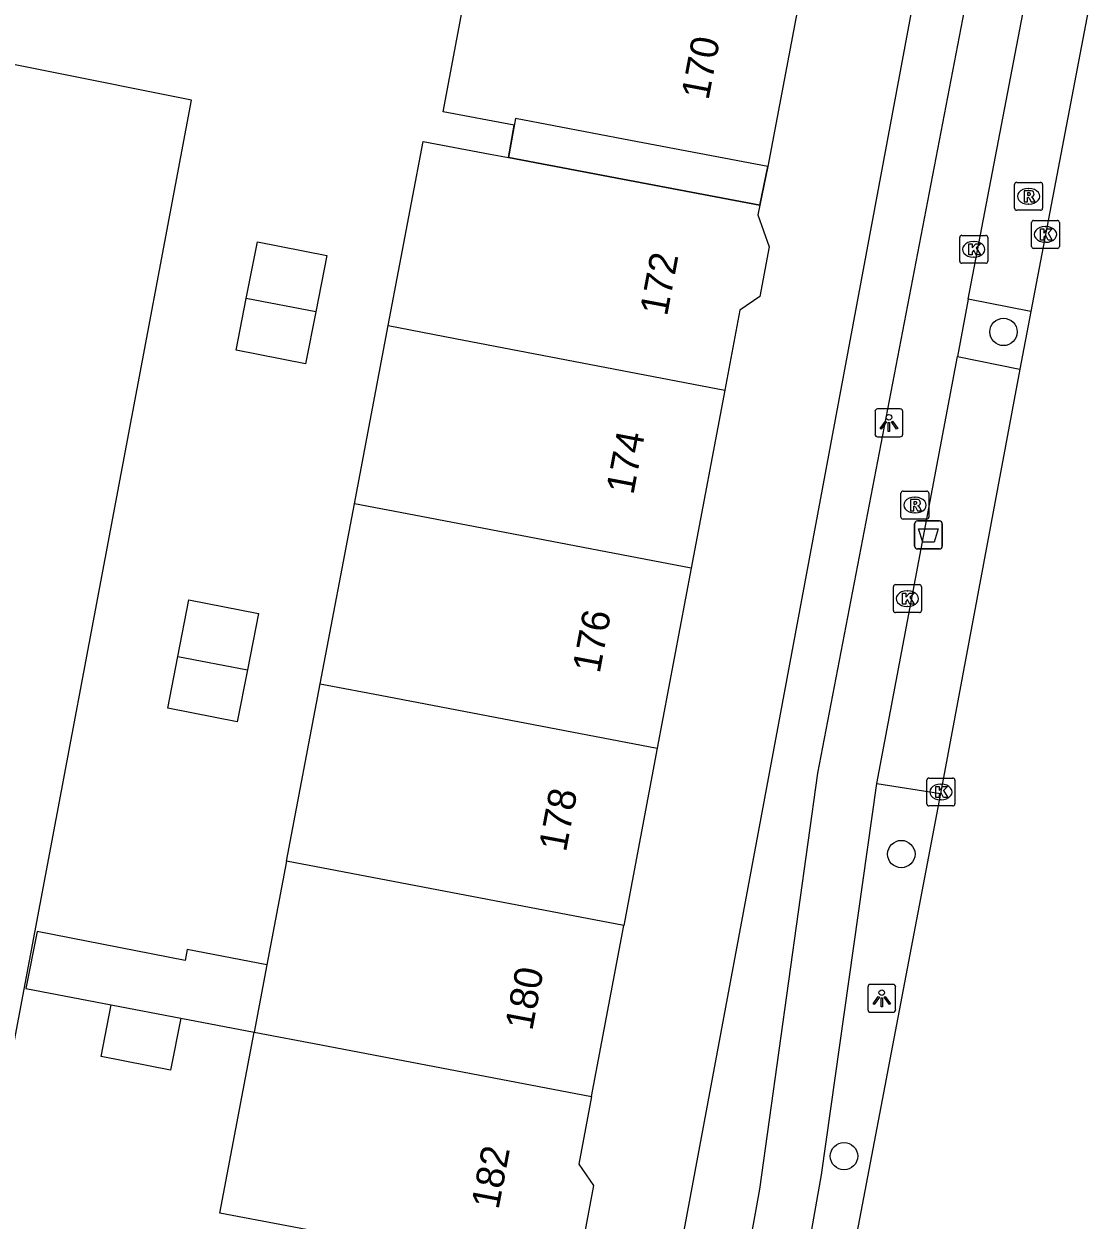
# Model space of a CAD drawing. Extents: x 161258 to 161838, y 380836 to 381727.
# Drawn here: x 161787.11 to 161825.18, y 381543.22 to 381586 of the extents above; entities that cross this region are included whole.
import ezdxf

# ---------------------------------------------------------------- set-up
doc = ezdxf.new("R2010")
doc.units = 0
for name, color, linetype in [('IMGEO_Afvalbak', 7, 'Continuous'), ('IMGEO_Boom', 7, 'Continuous'), ('IMGEO_Fietspad_open', 7, 'Continuous'), ('IMGEO_Kolk', 7, 'Continuous'), ('IMGEO_Lichtpunt', 7, 'Continuous'), ('IMGEO_Pand', 7, 'Continuous'), ('IMGEO_Pand_nummerreeks', 7, 'Continuous'), ('IMGEO_Pand_overbouw', 7, 'Continuous'), ('IMGEO_Rijbaan_lokaal_open', 7, 'Continuous'), ('IMGEO_Rijbaan_regionaal_gesloten', 7, 'Continuous'), ('IMGEO_Rioolput', 7, 'Continuous'), ('IMGEO_Voetpad_open', 7, 'Continuous')]:
    doc.layers.add(name, color=color, linetype=linetype)

msp = doc.modelspace()

# ---------------------------------------------------------------- linework, layer by layer
at = {"layer": 'IMGEO_Afvalbak'}
for p, q in [((161818.973, 381567.323), (161818.973, 381568.123)), ((161818.973, 381568.123), (161818.973, 381567.323)), ((161819.073, 381568.223), (161819.863, 381568.223)), ((161819.863, 381568.223), (161819.073, 381568.223)), ((161819.963, 381568.123), (161819.963, 381567.323)), ((161819.963, 381567.323), (161819.963, 381568.123)), ((161819.863, 381567.223), (161819.073, 381567.223)), ((161819.073, 381567.223), (161819.863, 381567.223))]:
    msp.add_line(p, q, dxfattribs=at)
msp.add_lwpolyline([(161819.116, 381567.937), (161819.82, 381567.937), (161819.671, 381567.467), (161819.265, 381567.467), (161819.116, 381567.937)], dxfattribs=at)
for centre, start, end in [((161819.073, 381568.123), 90, 180), ((161819.073, 381568.123), 90, 180), ((161819.863, 381568.123), 0, 90), ((161819.863, 381568.123), 360, 90), ((161819.073, 381567.323), 180, 270), ((161819.073, 381567.323), 180, 270), ((161819.863, 381567.323), 270, 0), ((161819.863, 381567.323), 270, 0)]:
    msp.add_arc(centre, 0.1, start, end, dxfattribs=at)
at = {"layer": 'IMGEO_Boom'}
for centre in [(161822.156, 381574.983), (161818.499, 381556.312), (161816.448, 381545.51)]:
    msp.add_circle(centre, 0.489, dxfattribs=at)
at = {"layer": 'IMGEO_Fietspad_open'}
for points in [[(161811.823, 381535.427), (161813.439, 381544.332), (161815.514, 381559.201), (161821.175, 381588.661), (161823.462, 381598.367)], [(161820.891, 381576.15), (161822.952, 381586.933)], [(161820.891, 381576.15), (161820.504, 381574.1)], [(161817.626, 381558.84), (161820.504, 381574.1)], [(161814.615, 381539.044), (161815.643, 381544.847), (161817.626, 381558.84)]]:
    msp.add_lwpolyline(points, dxfattribs=at)
at = {"layer": 'IMGEO_Kolk'}
for p, q in [((161823.155, 381578.044), (161823.155, 381578.896)), ((161823.23, 381578.97), (161824.082, 381578.97)), ((161823.643, 381578.75), (161823.668, 381578.75)), ((161824.156, 381578.896), (161824.156, 381578.044)), ((161820.589, 381577.512), (161820.589, 381578.364)), ((161820.664, 381578.438), (161821.516, 381578.438)), ((161821.077, 381578.218), (161821.102, 381578.218)), ((161821.59, 381578.364), (161821.59, 381577.512)), ((161823.666, 381578.19), (161823.641, 381578.19)), ((161824.082, 381577.97), (161823.23, 381577.97)), ((161821.516, 381577.438), (161820.664, 381577.438)), ((161821.1, 381577.658), (161821.075, 381577.658)), ((161818.216, 381565.02), (161818.216, 381565.872)), ((161818.291, 381565.946), (161819.143, 381565.946)), ((161819.217, 381565.872), (161819.217, 381565.02)), ((161818.704, 381565.726), (161818.729, 381565.726)), ((161819.143, 381564.946), (161818.291, 381564.946)), ((161818.727, 381565.166), (161818.702, 381565.166)), ((161819.413, 381558.106), (161819.413, 381558.958)), ((161819.488, 381559.032), (161820.34, 381559.032)), ((161820.414, 381558.958), (161820.414, 381558.106)), ((161819.901, 381558.812), (161819.926, 381558.812)), ((161819.924, 381558.252), (161819.899, 381558.252)), ((161820.34, 381558.032), (161819.488, 381558.032))]:
    msp.add_line(p, q, dxfattribs=at)
for points in [[(161823.155, 381578.044), (161823.155, 381578.896)], [(161823.23, 381578.97), (161824.082, 381578.97)], [(161823.476, 381578.67), (161823.599, 381578.67), (161823.599, 381578.519), (161823.729, 381578.67), (161823.893, 381578.67), (161823.747, 381578.519), (161823.9, 381578.27), (161823.748, 381578.27), (161823.663, 381578.434), (161823.599, 381578.367), (161823.599, 381578.27), (161823.476, 381578.27), (161823.476, 381578.67)], [(161824.156, 381578.896), (161824.156, 381578.044)], [(161820.589, 381577.512), (161820.589, 381578.364)], [(161820.664, 381578.438), (161821.516, 381578.438)], [(161821.59, 381578.364), (161821.59, 381577.512)], [(161820.91, 381578.138), (161821.033, 381578.138), (161821.033, 381577.987), (161821.163, 381578.138), (161821.327, 381578.138), (161821.181, 381577.987), (161821.334, 381577.738), (161821.182, 381577.738), (161821.097, 381577.902), (161821.033, 381577.835), (161821.033, 381577.738), (161820.91, 381577.738), (161820.91, 381578.138)], [(161824.082, 381577.97), (161823.23, 381577.97)], [(161821.516, 381577.438), (161820.664, 381577.438)], [(161818.216, 381565.02), (161818.216, 381565.872)], [(161818.291, 381565.946), (161819.143, 381565.946)], [(161819.217, 381565.872), (161819.217, 381565.02)], [(161818.537, 381565.646), (161818.66, 381565.646), (161818.66, 381565.495), (161818.79, 381565.646), (161818.954, 381565.646), (161818.808, 381565.495), (161818.961, 381565.246), (161818.809, 381565.246), (161818.724, 381565.41), (161818.66, 381565.343), (161818.66, 381565.246), (161818.537, 381565.246), (161818.537, 381565.646)], [(161819.143, 381564.946), (161818.291, 381564.946)], [(161819.413, 381558.106), (161819.413, 381558.958)], [(161819.488, 381559.032), (161820.34, 381559.032)], [(161820.414, 381558.958), (161820.414, 381558.106)], [(161819.734, 381558.732), (161819.857, 381558.732), (161819.857, 381558.581), (161819.987, 381558.732), (161820.151, 381558.732), (161820.005, 381558.581), (161820.158, 381558.332), (161820.006, 381558.332), (161819.921, 381558.496), (161819.857, 381558.429), (161819.857, 381558.332), (161819.734, 381558.332), (161819.734, 381558.732)], [(161820.34, 381558.032), (161819.488, 381558.032)]]:
    msp.add_lwpolyline(points, dxfattribs=at)
for centre, start, end in [((161823.232, 381578.894), 91.552, 178.448), ((161823.232, 381578.894), 91.552, 178.448), ((161824.08, 381578.894), 1.552, 88.448), ((161824.08, 381578.894), 1.552, 88.448), ((161820.666, 381578.362), 91.552, 178.448), ((161820.666, 381578.362), 91.552, 178.448), ((161821.514, 381578.362), 1.552, 88.448), ((161821.514, 381578.362), 1.552, 88.448), ((161823.232, 381578.046), 181.552, 268.448), ((161823.232, 381578.046), 181.552, 268.448), ((161824.08, 381578.046), 271.552, 358.448), ((161824.08, 381578.046), 271.552, 358.448), ((161820.666, 381577.514), 181.552, 268.448), ((161820.666, 381577.514), 181.552, 268.448), ((161821.514, 381577.514), 271.552, 358.448), ((161821.514, 381577.514), 271.552, 358.448), ((161818.293, 381565.87), 91.552, 178.448), ((161818.293, 381565.87), 91.552, 178.448), ((161819.141, 381565.87), 1.552, 88.448), ((161819.141, 381565.87), 1.552, 88.448), ((161818.293, 381565.022), 181.552, 268.448), ((161818.293, 381565.022), 181.552, 268.448), ((161819.141, 381565.022), 271.552, 358.448), ((161819.141, 381565.022), 271.552, 358.448), ((161819.49, 381558.956), 91.552, 178.448), ((161819.49, 381558.956), 91.552, 178.448), ((161820.338, 381558.956), 1.552, 88.448), ((161820.338, 381558.956), 1.552, 88.448), ((161819.49, 381558.108), 181.552, 268.448), ((161819.49, 381558.108), 181.552, 268.448), ((161820.338, 381558.108), 271.552, 358.448), ((161820.338, 381558.108), 271.552, 358.448)]:
    msp.add_arc(centre, 0.0765, start, end, dxfattribs=at)
for centre, major_axis, ratio, start_param, end_param in [((161823.642, 381578.47), (-0.387, 0.002), 0.722429, 4.712389, 7.853982), ((161823.667, 381578.47), (-0.39, 0.002), 0.717154, 1.570796, 4.712389), ((161821.076, 381577.938), (-0.387, 0.002), 0.722429, 4.712389, 7.853982), ((161821.101, 381577.938), (-0.39, 0.002), 0.717154, 1.570796, 4.712389), ((161818.703, 381565.446), (-0.387, 0.002), 0.722429, 4.712389, 7.853982), ((161818.728, 381565.446), (-0.39, 0.002), 0.717154, 1.570796, 4.712389), ((161819.9, 381558.532), (-0.387, 0.002), 0.722429, 4.712389, 7.853982), ((161819.925, 381558.532), (-0.39, 0.002), 0.717154, 1.570796, 4.712389)]:
    msp.add_ellipse(centre, major_axis=major_axis, ratio=ratio, start_param=start_param, end_param=end_param, dxfattribs=at)
at = {"layer": 'IMGEO_Lichtpunt'}
for p, q in [((161818.459, 381572.229), (161817.651, 381572.229)), ((161818.459, 381572.229), (161817.651, 381572.229)), ((161817.557, 381572.134), (161817.557, 381571.327)), ((161817.557, 381572.134), (161817.557, 381571.327)), ((161818.553, 381571.327), (161818.553, 381572.134)), ((161818.553, 381571.327), (161818.553, 381572.134)), ((161817.651, 381571.233), (161818.459, 381571.233)), ((161817.651, 381571.233), (161818.459, 381571.233)), ((161818.202, 381551.652), (161817.394, 381551.652)), ((161818.202, 381551.652), (161817.394, 381551.652)), ((161817.3, 381551.557), (161817.3, 381550.75)), ((161817.3, 381551.557), (161817.3, 381550.75)), ((161818.296, 381550.75), (161818.296, 381551.557)), ((161818.296, 381550.75), (161818.296, 381551.557)), ((161817.394, 381550.656), (161818.202, 381550.656)), ((161817.394, 381550.656), (161818.202, 381550.656))]:
    msp.add_line(p, q, dxfattribs=at)
for points in [[(161817.931, 381571.798), (161817.97, 381571.77), (161817.782, 381571.508), (161817.744, 381571.535), (161817.931, 381571.798)], [(161818.033, 381571.75), (161818.08, 381571.75), (161818.08, 381571.428), (161818.033, 381571.428), (161818.033, 381571.75)], [(161818.143, 381571.77), (161818.181, 381571.797), (161818.368, 381571.535), (161818.329, 381571.507), (161818.143, 381571.77)], [(161817.674, 381551.221), (161817.713, 381551.193), (161817.525, 381550.931), (161817.487, 381550.958), (161817.674, 381551.221)], [(161817.886, 381551.193), (161817.924, 381551.22), (161818.111, 381550.958), (161818.072, 381550.93), (161817.886, 381551.193)], [(161817.776, 381551.173), (161817.823, 381551.173), (161817.823, 381550.851), (161817.776, 381550.851), (161817.776, 381551.173)]]:
    msp.add_lwpolyline(points, dxfattribs=at)
for centre in [(161818.056, 381571.932), (161817.799, 381551.355)]:
    msp.add_circle(centre, 0.0994, dxfattribs=at)
for centre, start, end in [((161817.651, 381572.134), 90, 180), ((161817.651, 381572.134), 90, 180), ((161818.459, 381572.134), 0, 90), ((161818.459, 381572.134), 0, 90), ((161817.651, 381571.327), 180, 270), ((161817.651, 381571.327), 180, 270), ((161818.459, 381571.327), 270, 0), ((161818.459, 381571.327), 270, 360), ((161817.394, 381551.557), 90, 180), ((161817.394, 381551.557), 90, 180), ((161818.202, 381551.557), 0, 90), ((161818.202, 381551.557), 0, 90), ((161817.394, 381550.75), 180, 270), ((161817.394, 381550.75), 180, 270), ((161818.202, 381550.75), 270, 0), ((161818.202, 381550.75), 270, 360)]:
    msp.add_arc(centre, 0.0946, start, end, dxfattribs=at)
at = {"layer": 'IMGEO_Pand'}
for points in [[(161804.442, 381581.22), (161804.651, 381582.372), (161802.107, 381582.855), (161802.828, 381586.652), (161800, 381587.189), (161800.451, 381589.849), (161803.321, 381589.301)], [(161814.892, 381587.089), (161813.718, 381580.9), (161813.434, 381579.515)], [(161800.141, 381575.209), (161801.391, 381581.799), (161803.784, 381581.345), (161804.442, 381581.22)], [(161813.434, 381579.515), (161808.522, 381580.447), (161804.442, 381581.22)], [(161813.434, 381579.515), (161813.37, 381579.175), (161813.772, 381578.027), (161813.435, 381576.25), (161812.726, 381575.767), (161812.186, 381572.907)], [(161795.065, 381576.179), (161795.462, 381578.205), (161797.948, 381577.719), (161797.553, 381575.704)], [(161797.553, 381575.704), (161797.189, 381573.844), (161794.703, 381574.33), (161795.065, 381576.179)], [(161797.553, 381575.704), (161795.065, 381576.179)], [(161798.933, 381568.84), (161800.141, 381575.209)], [(161800.141, 381575.209), (161802.534, 381574.752), (161812.186, 381572.907)], [(161812.186, 381572.907), (161810.984, 381566.537)], [(161797.712, 381562.402), (161798.933, 381568.84)], [(161810.984, 381566.537), (161801.326, 381568.383), (161798.933, 381568.84)], [(161810.984, 381566.537), (161809.769, 381560.098)], [(161792.616, 381563.375), (161793.013, 381565.401), (161795.499, 381564.915), (161795.104, 381562.9)], [(161795.104, 381562.9), (161794.74, 381561.04), (161792.254, 381561.526), (161792.616, 381563.375)], [(161792.616, 381563.375), (161795.104, 381562.9)], [(161796.509, 381556.062), (161797.712, 381562.402)], [(161797.712, 381562.402), (161800.105, 381561.945), (161809.769, 381560.098)], [(161809.769, 381560.098), (161808.573, 381553.757)], [(161796.509, 381556.062), (161795.806, 381552.356)], [(161808.573, 381553.757), (161796.509, 381556.062)], [(161795.806, 381552.356), (161792.954, 381552.9), (161792.877, 381552.511), (161787.581, 381553.546), (161787.181, 381551.507), (161790.234, 381550.924)], [(161807.419, 381547.642), (161808.573, 381553.757)], [(161795.806, 381552.356), (161795.349, 381549.947)], [(161792.722, 381550.449), (161792.358, 381548.589), (161789.872, 381549.075), (161790.234, 381550.924)], [(161790.234, 381550.924), (161792.722, 381550.449)], [(161792.722, 381550.449), (161795.349, 381549.947)], [(161807.419, 381547.642), (161806.962, 381545.222), (161807.485, 381544.454), (161807.101, 381542.427), (161806.337, 381541.907), (161806.199, 381541.178), (161796.514, 381543.015), (161794.121, 381543.469), (161795.349, 381549.947)], [(161795.349, 381549.947), (161797.743, 381549.49), (161807.419, 381547.642)]]:
    msp.add_lwpolyline(points, dxfattribs=at)
at = {"layer": 'IMGEO_Pand_overbouw'}
msp.add_lwpolyline([(161804.694, 381582.611), (161804.442, 381581.22), (161808.522, 381580.447), (161813.434, 381579.515), (161813.718, 381580.9), (161808.806, 381581.831)], close=True, dxfattribs=at)
at = {"layer": 'IMGEO_Rijbaan_lokaal_open'}
msp.add_lwpolyline([(161784.977, 381540.142), (161793.109, 381583.267), (161782.505, 381585.389)], dxfattribs=at)
at = {"layer": 'IMGEO_Rijbaan_regionaal_gesloten'}
for points in [[(161825.18, 381586.469), (161823.132, 381575.72)], [(161823.132, 381575.72), (161822.744, 381573.65)], [(161822.744, 381573.65), (161819.903, 381558.473)], [(161819.903, 381558.473), (161816.006, 381538.014)]]:
    msp.add_lwpolyline(points, dxfattribs=at)
at = {"layer": 'IMGEO_Rioolput'}
for p, q in [((161822.626, 381580.333), (161823.478, 381580.333)), ((161822.551, 381579.407), (161822.551, 381580.259)), ((161823.039, 381580.113), (161823.064, 381580.113)), ((161823.552, 381580.259), (161823.552, 381579.407)), ((161823.062, 381579.553), (161823.037, 381579.553)), ((161823.478, 381579.333), (161822.626, 381579.333)), ((161818.485, 381568.365), (161818.485, 381569.217)), ((161818.56, 381569.291), (161819.412, 381569.291)), ((161819.486, 381569.217), (161819.486, 381568.365)), ((161818.973, 381569.071), (161818.998, 381569.071)), ((161818.996, 381568.511), (161818.971, 381568.511)), ((161819.412, 381568.291), (161818.56, 381568.291))]:
    msp.add_line(p, q, dxfattribs=at)
for points in [[(161822.626, 381580.333), (161823.478, 381580.333)], [(161822.551, 381579.407), (161822.551, 381580.259)], [(161823.14, 381580.031), (161822.888, 381580.033), (161822.888, 381579.633)], [(161823.066, 381579.952), (161823.012, 381579.952), (161823.012, 381579.871)], [(161823.012, 381579.871), (161823.064, 381579.871)], [(161823.552, 381580.259), (161823.552, 381579.407)], [(161822.888, 381579.633), (161823.012, 381579.633), (161823.012, 381579.795), (161823.023, 381579.795)], [(161823.07, 381579.766), (161823.141, 381579.633), (161823.281, 381579.633), (161823.216, 381579.759)], [(161823.478, 381579.333), (161822.626, 381579.333)], [(161818.485, 381568.365), (161818.485, 381569.217)], [(161818.56, 381569.291), (161819.412, 381569.291)], [(161819.486, 381569.217), (161819.486, 381568.365)], [(161819.074, 381568.989), (161818.822, 381568.991), (161818.822, 381568.591)], [(161818.822, 381568.591), (161818.946, 381568.591), (161818.946, 381568.753), (161818.957, 381568.753)], [(161819, 381568.91), (161818.946, 381568.91), (161818.946, 381568.829)], [(161818.946, 381568.829), (161818.998, 381568.829)], [(161819.004, 381568.724), (161819.075, 381568.591), (161819.215, 381568.591), (161819.15, 381568.717)], [(161819.412, 381568.291), (161818.56, 381568.291)]]:
    msp.add_lwpolyline(points, dxfattribs=at)
for centre, radius, start, end in [((161822.628, 381580.257), 0.0765, 91.552, 178.448), ((161822.628, 381580.257), 0.0765, 91.552, 178.448), ((161823.476, 381580.257), 0.0765, 1.552, 88.448), ((161823.476, 381580.257), 0.0765, 1.552, 88.448), ((161823.048, 381580.06), 0.19, 274.7715, 282.9687), ((161823.072, 381579.856), 0.0964, 77.0061, 93.1865), ((161823.086, 381579.913), 0.0378, 276.6634, 79.6772), ((161823.139, 381579.921), 0.109, 350.3612, 89.416), ((161823.137, 381579.921), 0.112, 277.5842, 350.9817), ((161823.022, 381579.742), 0.0533, 26.0293, 88.6989), ((161823.121, 381579.706), 0.108, 29.5134, 73.7905), ((161822.628, 381579.409), 0.0765, 181.552, 268.448), ((161822.628, 381579.409), 0.0765, 181.552, 268.448), ((161823.476, 381579.409), 0.0765, 271.552, 358.448), ((161823.476, 381579.409), 0.0765, 271.552, 358.448), ((161818.562, 381569.215), 0.0765, 91.552, 178.448), ((161818.562, 381569.215), 0.0765, 91.552, 178.448), ((161819.41, 381569.215), 0.0765, 1.552, 88.448), ((161819.41, 381569.215), 0.0765, 1.552, 88.448), ((161818.956, 381568.7), 0.0533, 26.0293, 88.6989), ((161818.982, 381569.018), 0.19, 274.7715, 282.9687), ((161819.006, 381568.814), 0.0964, 77.0061, 93.1865), ((161819.02, 381568.871), 0.0378, 276.6634, 79.6772), ((161819.073, 381568.879), 0.109, 350.3612, 89.416), ((161819.071, 381568.879), 0.112, 277.5842, 350.9817), ((161819.055, 381568.664), 0.108, 29.5134, 73.7905), ((161818.562, 381568.367), 0.0765, 181.552, 268.448), ((161818.562, 381568.367), 0.0765, 181.552, 268.448), ((161819.41, 381568.367), 0.0765, 271.552, 358.448), ((161819.41, 381568.367), 0.0765, 271.552, 358.448)]:
    msp.add_arc(centre, radius, start, end, dxfattribs=at)
for centre, major_axis, ratio, start_param, end_param in [((161823.038, 381579.833), (-0.387, 0.002), 0.722429, 4.712389, 7.853982), ((161823.063, 381579.833), (-0.39, 0.002), 0.717154, 1.570796, 4.712389), ((161818.972, 381568.791), (-0.387, 0.002), 0.722429, 4.712389, 7.853982), ((161818.997, 381568.791), (-0.39, 0.002), 0.717154, 1.570796, 4.712389)]:
    msp.add_ellipse(centre, major_axis=major_axis, ratio=ratio, start_param=start_param, end_param=end_param, dxfattribs=at)
at = {"layer": 'IMGEO_Voetpad_open'}
for points in [[(161807.78, 381535.827), (161808.863, 381536.294), (161809.558, 381536.593), (161821.924, 381602.839), (161823.603, 381614.49), (161824.336, 381623.682), (161824.572, 381627.383), (161823.38, 381630.949)], [(161823.132, 381575.72), (161820.891, 381576.15)], [(161820.504, 381574.1), (161822.744, 381573.65)], [(161817.626, 381558.84), (161819.903, 381558.473)]]:
    msp.add_lwpolyline(points, dxfattribs=at)

# ---------------------------------------------------------------- texts
at = {"layer": 'IMGEO_Pand_nummerreeks'}
for s, rotation, p in [('170', 79.263, (161811.598, 381583.246)), ('172', 79.3128, (161810.116, 381575.521)), ('174', 79.3128, (161808.911, 381569.134)), ('176', 79.3128, (161807.705, 381562.744)), ('178', 79.3128, (161806.5, 381556.358)), ('180', 79.3145, (161805.294, 381549.968)), ('182', 79.3128, (161804.087, 381543.574))]:
    msp.add_text(s, height=1, rotation=rotation, dxfattribs=at).set_placement(p)

doc.saveas('drawing.dxf')
